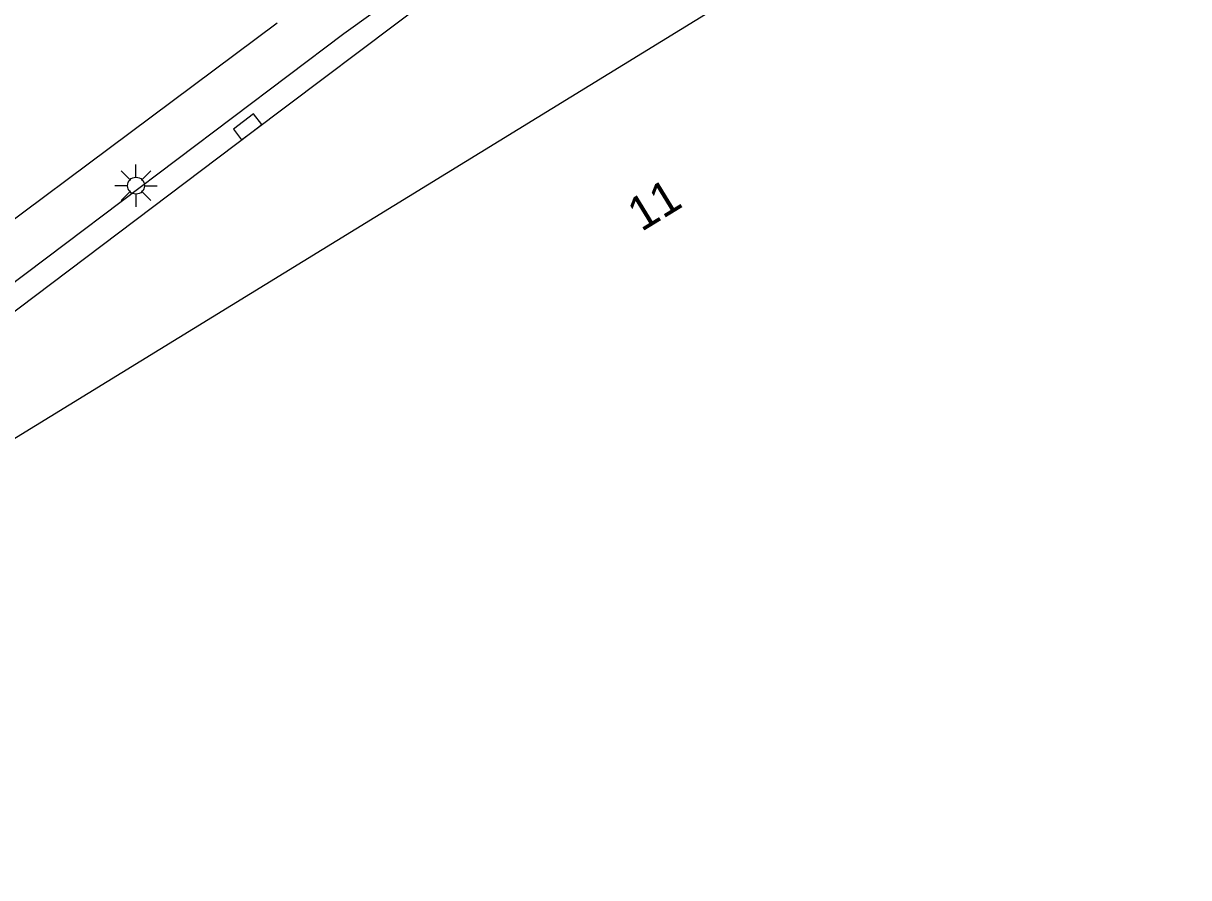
# Model space of a CAD drawing. Extents: x 131000 to 133014, y 396499 to 399001.
# Drawn here: x 132323.95 to 132358.43, y 397100.94 to 397126.21 of the extents above; entities that cross this region are included whole.
import ezdxf

# ---------------------------------------------------------------- set-up
doc = ezdxf.new("R2010")
doc.units = 0
for name, color, linetype in [('gg-afsc-hekwerk', 7, 'Continuous'), ('gg-anno-huisnummerreeks BGT', 7, 'Continuous'), ('gg-bbg-hoofdgebouw', 7, 'Continuous'), ('gg-knt-verharding', 7, 'Continuous'), ('gt-symb-kolk', 7, 'Continuous'), ('gt-symb-lichtmast', 7, 'Continuous')]:
    doc.layers.add(name, color=color, linetype=linetype)

# ---------------------------------------------------------------- blocks, each defined once
blk = doc.blocks.new('gt0-LMAST')
at = {"layer": 'gt-symb-lichtmast'}
for p, q in [((-0.182, 0.173), (-0.447, 0.438)), ((-0.005, 0.246), (-0.005, 0.621)), ((0.172, 0.173), (0.437, 0.438)), ((-0.255, -0.004), (-0.63, -0.004)), ((-0.182, -0.181), (-0.447, -0.446)), ((-0.005, -0.254), (-0.005, -0.629)), ((0.437, -0.446), (0.172, -0.181)), ((0.245, -0.004), (0.62, -0.004))]:
    blk.add_line(p, q, dxfattribs=at)
blk.add_circle((-0.005, -0.004), 0.25, dxfattribs=at)
blk = doc.blocks.new('gt0-KOLK')
at = {"layer": 'gt-symb-kolk'}
blk.add_lwpolyline([(0, 0), (0.375, 0), (0.375, 0.4), (-0.375, 0.4), (-0.375, 0), (0, 0)], dxfattribs=at)

msp = doc.modelspace()

# ---------------------------------------------------------------- linework, layer by layer
at = {"layer": 'gg-afsc-hekwerk'}
msp.add_lwpolyline([(132325.2, 397119.698), (132333.435, 397125.9), (132337.63, 397128.925), (132352.792, 397138.793), (132353.714, 397146.41)], dxfattribs=at)
at = {"layer": 'gg-bbg-hoofdgebouw'}
msp.add_line((132358.426, 397135.242), (132322.661, 397113.294), dxfattribs=at)
at = {"layer": 'gg-knt-verharding'}
msp.add_line((132330.707, 397122.986), (132336.888, 397127.64), dxfattribs=at)
for points in [[(132331.46, 397126.206), (132305.285, 397106.686), (132292.531, 397096.42), (132288.956, 397100.852)], [(132290.543, 397092.714), (132291.407, 397092.589), (132308.902, 397106.554), (132317.423, 397112.96), (132330.707, 397122.986)], [(132292.261, 397094.218), (132308.509, 397107.117), (132325.2, 397119.698)]]:
    msp.add_lwpolyline(points, dxfattribs=at)

# ---------------------------------------------------------------- block references
at = {"layer": 'gt-symb-kolk', "rotation": 36.979644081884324}
msp.add_blockref('gt0-KOLK', (132330.707, 397122.986), dxfattribs=at)
at = {"layer": 'gt-symb-lichtmast'}
msp.add_blockref('gt0-LMAST', (132327.29, 397121.408), dxfattribs=at)

# ---------------------------------------------------------------- texts
at = {"layer": 'gg-anno-huisnummerreeks BGT'}
msp.add_text('11', height=1, rotation=31.5, dxfattribs=at).set_placement((132342.236, 397120.027))

doc.saveas('drawing.dxf')
